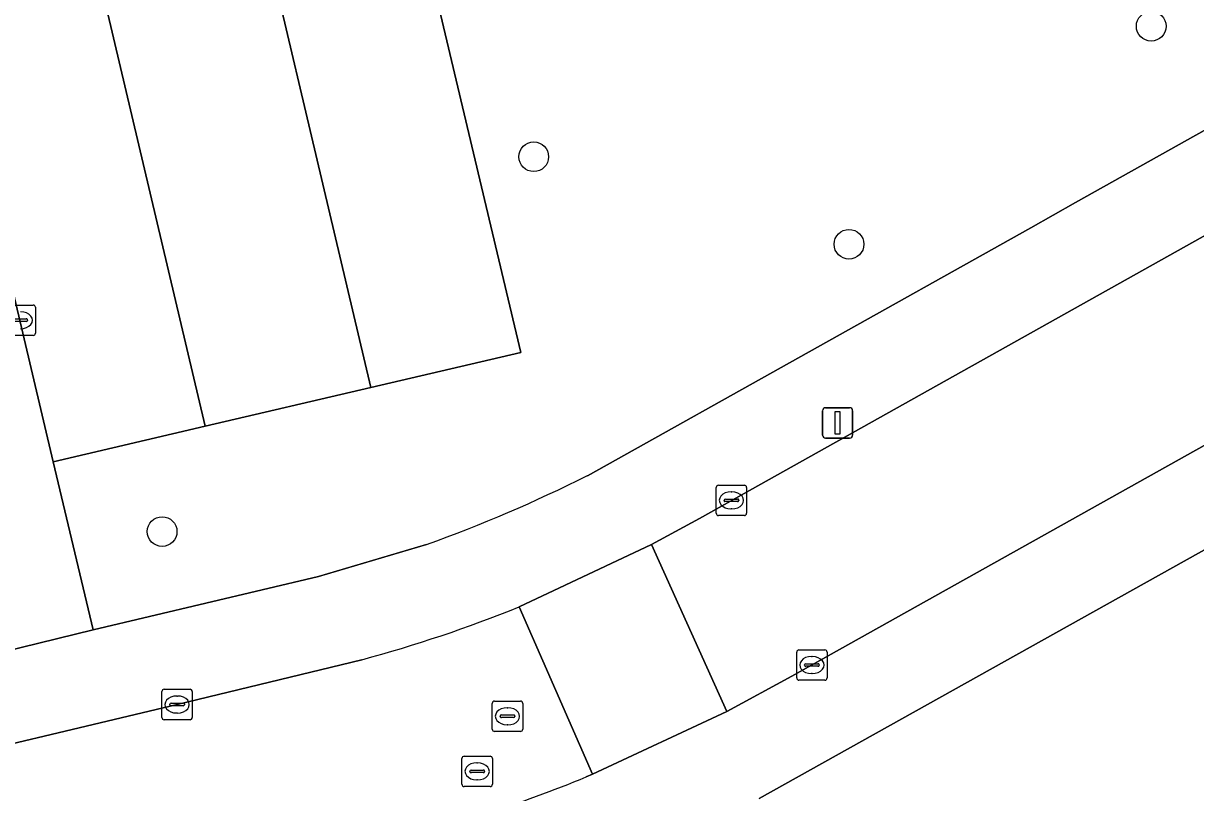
# Model space of a CAD drawing. Extents: x 158031 to 159244, y 380104 to 381214.
# Drawn here: x 158748.37 to 158786.96, y 380576.41 to 380601.73 of the extents above; entities that cross this region are included whole.
import ezdxf

# ---------------------------------------------------------------- set-up
doc = ezdxf.new("R2010")
doc.units = 0
for name, color, linetype in [('IMGEO_Boom', 7, 'Continuous'), ('IMGEO_Erf', 7, 'Continuous'), ('IMGEO_Kolk', 7, 'Continuous'), ('IMGEO_Lichtmast', 7, 'Continuous'), ('IMGEO_Parkeervlak_open', 7, 'Continuous'), ('IMGEO_Rijbaan_lokaal_open', 7, 'Continuous'), ('IMGEO_Rioolput', 7, 'Continuous'), ('IMGEO_Voetpad_open', 7, 'Continuous')]:
    doc.layers.add(name, color=color, linetype=linetype)

msp = doc.modelspace()

# ---------------------------------------------------------------- linework, layer by layer
at = {"layer": 'IMGEO_Boom'}
for centre in [(158785.504, 380601.642), (158765.172, 380597.346), (158775.553, 380594.463), (158752.937, 380585.002)]:
    msp.add_circle(centre, 0.489, dxfattribs=at)
at = {"layer": 'IMGEO_Erf'}
for points in [[(158738.144, 380637.341), (158738.112, 380637.512), (158737.199, 380641.296), (158751.71, 380644.785), (158752.862, 380639.943), (158754.319, 380638.999), (158755.789, 380632.859), (158754.836, 380632.646), (158764.749, 380590.905), (158759.812, 380589.744), (158754.353, 380588.474), (158749.349, 380587.303), (158750.663, 380581.772), (158758.084, 380583.523), (158761.643, 380584.575)], [(158766.939, 380586.844), (158781.538, 380595.008), (158783.016, 380595.835), (158805.037, 380608.18), (158806.29, 380609.007)], [(158793.932, 380567.048), (158788.512, 380565.763), (158788.791, 380564.588), (158786.195, 380563.972), (158780.921, 380562.721), (158781.198, 380561.55), (158779.125, 380561.058), (158778.576, 380560.928), (158773.34, 380559.687), (158773.614, 380558.534), (158770.836, 380557.876), (158768.361, 380568.313), (158774.096, 380569.672), (158773.805, 380570.898), (158776.083, 380571.438), (158781.691, 380572.768), (158781.411, 380573.949), (158783.7, 380574.492), (158789.292, 380575.818), (158789.013, 380576.998), (158791.436, 380577.573), (158789.597, 380585.709), (158772.592, 380576.212)]]:
    msp.add_lwpolyline(points, dxfattribs=at)
msp.add_arc((158744.907, 380630.952), 49.304, 289.8424, 296.5417, dxfattribs=at)
at = {"layer": 'IMGEO_Kolk'}
for p, q in [((158747.839, 380592.461), (158748.691, 380592.461)), ((158748.765, 380592.387), (158748.765, 380591.535)), ((158748.461, 380591.918), (158748.063, 380591.918)), ((158748.066, 380592.004), (158748.464, 380592.004)), ((158748.507, 380591.967), (158748.507, 380591.955)), ((158748.691, 380591.461), (158747.839, 380591.461)), ((158771.182, 380585.605), (158771.182, 380586.457)), ((158771.257, 380586.531), (158772.109, 380586.531)), ((158772.183, 380586.457), (158772.183, 380585.605)), ((158771.484, 380586.074), (158771.882, 380586.074)), ((158771.67, 380586.311), (158771.695, 380586.311)), ((158771.441, 380586.025), (158771.441, 380586.037)), ((158771.879, 380585.988), (158771.481, 380585.988)), ((158771.693, 380585.751), (158771.668, 380585.751)), ((158771.925, 380586.037), (158771.925, 380586.025)), ((158772.109, 380585.531), (158771.257, 380585.531)), ((158773.831, 380580.183), (158773.831, 380581.035)), ((158773.906, 380581.109), (158774.758, 380581.109)), ((158774.832, 380581.035), (158774.832, 380580.183)), ((158774.133, 380580.652), (158774.531, 380580.652)), ((158774.319, 380580.889), (158774.344, 380580.889)), ((158774.09, 380580.603), (158774.09, 380580.615)), ((158774.528, 380580.566), (158774.13, 380580.566)), ((158774.342, 380580.329), (158774.317, 380580.329)), ((158774.574, 380580.615), (158774.574, 380580.603)), ((158774.758, 380580.109), (158773.906, 380580.109)), ((158752.929, 380578.883), (158752.929, 380579.735)), ((158753.004, 380579.809), (158753.856, 380579.809)), ((158753.417, 380579.589), (158753.442, 380579.589)), ((158753.93, 380579.735), (158753.93, 380578.883)), ((158753.188, 380579.303), (158753.188, 380579.315)), ((158753.626, 380579.266), (158753.228, 380579.266)), ((158753.231, 380579.352), (158753.629, 380579.352)), ((158753.672, 380579.315), (158753.672, 380579.303)), ((158753.856, 380578.809), (158753.004, 380578.809)), ((158753.44, 380579.029), (158753.415, 380579.029))]:
    msp.add_line(p, q, dxfattribs=at)
for points in [[(158747.839, 380592.461), (158748.691, 380592.461)], [(158748.765, 380592.387), (158748.765, 380591.535)], [(158748.691, 380591.461), (158747.839, 380591.461)], [(158771.182, 380585.605), (158771.182, 380586.457)], [(158771.257, 380586.531), (158772.109, 380586.531)], [(158772.183, 380586.457), (158772.183, 380585.605)], [(158772.109, 380585.531), (158771.257, 380585.531)], [(158773.831, 380580.183), (158773.831, 380581.035)], [(158773.906, 380581.109), (158774.758, 380581.109)], [(158774.832, 380581.035), (158774.832, 380580.183)], [(158774.758, 380580.109), (158773.906, 380580.109)], [(158752.929, 380578.883), (158752.929, 380579.735)], [(158753.004, 380579.809), (158753.856, 380579.809)], [(158753.93, 380579.735), (158753.93, 380578.883)], [(158753.856, 380578.809), (158753.004, 380578.809)]]:
    msp.add_lwpolyline(points, dxfattribs=at)
for centre, radius, start, end in [((158748.689, 380592.385), 0.0765, 1.552, 88.448), ((158748.689, 380592.385), 0.0765, 1.552, 88.448), ((158748.464, 380591.961), 0.043, 264.8664, 352.4533), ((158748.468, 380591.966), 0.0386, 1.7309, 96.639), ((158748.689, 380591.537), 0.0765, 271.552, 358.448), ((158748.689, 380591.537), 0.0765, 271.552, 358.448), ((158771.259, 380586.455), 0.0765, 91.552, 178.448), ((158771.259, 380586.455), 0.0765, 91.552, 178.448), ((158772.107, 380586.455), 0.0765, 1.552, 88.448), ((158772.107, 380586.455), 0.0765, 1.552, 88.448), ((158771.481, 380586.034), 0.0403, 85.8775, 175.7526), ((158771.886, 380586.036), 0.0386, 1.7309, 96.639), ((158771.478, 380586.024), 0.0366, 178.938, 274.7102), ((158771.882, 380586.031), 0.043, 264.8664, 352.4533), ((158771.259, 380585.607), 0.0765, 181.552, 268.448), ((158771.259, 380585.607), 0.0765, 181.552, 268.448), ((158772.107, 380585.607), 0.0765, 271.552, 358.448), ((158772.107, 380585.607), 0.0765, 271.552, 358.448), ((158773.908, 380581.033), 0.0765, 91.552, 178.448), ((158773.908, 380581.033), 0.0765, 91.552, 178.448), ((158774.756, 380581.033), 0.0765, 1.552, 88.448), ((158774.756, 380581.033), 0.0765, 1.552, 88.448), ((158774.13, 380580.612), 0.0403, 85.8775, 175.7526), ((158774.535, 380580.614), 0.0386, 1.7309, 96.639), ((158774.127, 380580.602), 0.0366, 178.938, 274.7102), ((158774.531, 380580.609), 0.043, 264.8664, 352.4533), ((158773.908, 380580.185), 0.0765, 181.552, 268.448), ((158773.908, 380580.185), 0.0765, 181.552, 268.448), ((158774.756, 380580.185), 0.0765, 271.552, 358.448), ((158774.756, 380580.185), 0.0765, 271.552, 358.448), ((158753.006, 380579.733), 0.0765, 91.552, 178.448), ((158753.006, 380579.733), 0.0765, 91.552, 178.448), ((158753.854, 380579.733), 0.0765, 1.552, 88.448), ((158753.854, 380579.733), 0.0765, 1.552, 88.448), ((158753.228, 380579.312), 0.0403, 85.8775, 175.7526), ((158753.225, 380579.302), 0.0366, 178.938, 274.7102), ((158753.629, 380579.309), 0.043, 264.8664, 352.4533), ((158753.633, 380579.314), 0.0386, 1.7309, 96.639), ((158753.006, 380578.885), 0.0765, 181.552, 268.448), ((158753.006, 380578.885), 0.0765, 181.552, 268.448), ((158753.854, 380578.885), 0.0765, 271.552, 358.448), ((158753.854, 380578.885), 0.0765, 271.552, 358.448)]:
    msp.add_arc(centre, radius, start, end, dxfattribs=at)
for centre, major_axis, ratio, start_param, end_param in [((158748.276, 380591.961), (-0.39, 0.002), 0.717154, 1.570796, 4.712389), ((158771.669, 380586.031), (-0.387, 0.002), 0.722429, 4.712389, 7.853982), ((158771.694, 380586.031), (-0.39, 0.002), 0.717154, 1.570796, 4.712389), ((158774.318, 380580.609), (-0.387, 0.002), 0.722429, 4.712389, 7.853982), ((158774.343, 380580.609), (-0.39, 0.002), 0.717154, 1.570796, 4.712389), ((158753.416, 380579.309), (-0.387, 0.002), 0.722429, 4.712389, 7.853982), ((158753.441, 380579.309), (-0.39, 0.002), 0.717154, 1.570796, 4.712389)]:
    msp.add_ellipse(centre, major_axis=major_axis, ratio=ratio, start_param=start_param, end_param=end_param, dxfattribs=at)
at = {"layer": 'IMGEO_Lichtmast'}
for p, q in [((158774.682, 380588.182), (158774.682, 380588.982)), ((158774.682, 380588.982), (158774.682, 380588.182)), ((158774.782, 380589.082), (158775.572, 380589.082)), ((158775.572, 380589.082), (158774.782, 380589.082)), ((158775.672, 380588.982), (158775.672, 380588.182)), ((158775.672, 380588.182), (158775.672, 380588.982)), ((158775.572, 380588.082), (158774.782, 380588.082)), ((158774.782, 380588.082), (158775.572, 380588.082))]:
    msp.add_line(p, q, dxfattribs=at)
msp.add_lwpolyline([(158775.102, 380588.957), (158775.252, 380588.957), (158775.252, 380588.207), (158775.102, 380588.207), (158775.102, 380588.957)], dxfattribs=at)
for centre, start, end in [((158774.782, 380588.982), 90, 180), ((158774.782, 380588.982), 90, 180), ((158775.572, 380588.982), 0, 90), ((158775.572, 380588.982), 360, 90), ((158774.782, 380588.182), 180, 270), ((158774.782, 380588.182), 180, 270), ((158775.572, 380588.182), 270, 0), ((158775.572, 380588.182), 270, 0)]:
    msp.add_arc(centre, 0.1, start, end, dxfattribs=at)
at = {"layer": 'IMGEO_Parkeervlak_open'}
msp.add_lwpolyline([(158754.836, 380632.646), (158749.947, 380631.507), (158759.812, 380589.744), (158764.749, 380590.905)], close=True, dxfattribs=at)
msp.add_lwpolyline([(158739.369, 380629.697), (158739.628, 380628.513), (158749.349, 380587.303), (158754.353, 380588.474), (158744.502, 380630.188), (158744.215, 380631.389), (158739.723, 380630.346)], dxfattribs=at)
at = {"layer": 'IMGEO_Rijbaan_lokaal_open'}
for points in [[(158735.675, 380637.775), (158734.555, 380639.892), (158730.863, 380639.184), (158744.707, 380580.31), (158750.663, 380581.772), (158749.349, 380587.303), (158739.628, 380628.513), (158739.369, 380629.697)], [(158739.723, 380630.346), (158744.215, 380631.389), (158744.502, 380630.188), (158754.353, 380588.474), (158759.812, 380589.744), (158749.947, 380631.507), (158754.836, 380632.646), (158755.789, 380632.859), (158754.319, 380638.999), (158752.862, 380639.943), (158738.352, 380636.449), (158738.144, 380637.341)], [(158806.818, 380605.707), (158770.626, 380585.43), (158769.055, 380584.577), (158771.534, 380579.08), (158773.671, 380580.245), (158809.518, 380600.295)], [(158766.902, 380576.924), (158767.111, 380577.017), (158764.688, 380582.526)], [(158759.507, 380580.784), (158753.43, 380579.309), (158752.053, 380578.985), (158745.393, 380577.395), (158745.252, 380577.361), (158742.459, 380576.694), (158709.071, 380568.78), (158710.43, 380562.906), (158713.492, 380563.648), (158720.027, 380565.209), (158760.23, 380574.758)]]:
    msp.add_lwpolyline(points, dxfattribs=at)
msp.add_lwpolyline([(158771.534, 380579.08), (158769.055, 380584.577), (158764.688, 380582.526), (158767.111, 380577.017)], close=True, dxfattribs=at)
for centre, radius, start, end in [((158748.197, 380622.997), 43.702, 284.9987, 292.1695), ((158749.253, 380619.93), 46.487, 283.6585, 292.3125)]:
    msp.add_arc(centre, radius, start, end, dxfattribs=at)
at = {"layer": 'IMGEO_Rioolput'}
for p, q in [((158763.807, 380578.495), (158763.807, 380579.347)), ((158763.882, 380579.421), (158764.734, 380579.421)), ((158764.295, 380579.201), (158764.32, 380579.201)), ((158764.808, 380579.347), (158764.808, 380578.495)), ((158764.066, 380578.915), (158764.066, 380578.927)), ((158764.504, 380578.878), (158764.106, 380578.878)), ((158764.109, 380578.964), (158764.507, 380578.964)), ((158764.55, 380578.927), (158764.55, 380578.915)), ((158764.734, 380578.421), (158763.882, 380578.421)), ((158764.318, 380578.641), (158764.293, 380578.641)), ((158762.884, 380577.608), (158763.736, 380577.608)), ((158762.809, 380576.682), (158762.809, 380577.534)), ((158763.297, 380577.388), (158763.322, 380577.388)), ((158763.81, 380577.534), (158763.81, 380576.682)), ((158763.068, 380577.102), (158763.068, 380577.114)), ((158763.506, 380577.065), (158763.108, 380577.065)), ((158763.111, 380577.151), (158763.509, 380577.151)), ((158763.32, 380576.828), (158763.295, 380576.828)), ((158763.552, 380577.114), (158763.552, 380577.102)), ((158763.736, 380576.608), (158762.884, 380576.608))]:
    msp.add_line(p, q, dxfattribs=at)
for points in [[(158763.807, 380578.495), (158763.807, 380579.347)], [(158763.882, 380579.421), (158764.734, 380579.421)], [(158764.808, 380579.347), (158764.808, 380578.495)], [(158764.734, 380578.421), (158763.882, 380578.421)], [(158762.884, 380577.608), (158763.736, 380577.608)], [(158762.809, 380576.682), (158762.809, 380577.534)], [(158763.81, 380577.534), (158763.81, 380576.682)], [(158763.736, 380576.608), (158762.884, 380576.608)]]:
    msp.add_lwpolyline(points, dxfattribs=at)
for centre, radius, start, end in [((158763.884, 380579.345), 0.0765, 91.552, 178.448), ((158763.884, 380579.345), 0.0765, 91.552, 178.448), ((158764.732, 380579.345), 0.0765, 1.552, 88.448), ((158764.732, 380579.345), 0.0765, 1.552, 88.448), ((158764.106, 380578.924), 0.0403, 85.8775, 175.7526), ((158764.103, 380578.914), 0.0366, 178.938, 274.7102), ((158764.507, 380578.921), 0.043, 264.8664, 352.4533), ((158764.511, 380578.926), 0.0386, 1.7309, 96.639), ((158763.884, 380578.497), 0.0765, 181.552, 268.448), ((158763.884, 380578.497), 0.0765, 181.552, 268.448), ((158764.732, 380578.497), 0.0765, 271.552, 358.448), ((158764.732, 380578.497), 0.0765, 271.552, 358.448), ((158762.886, 380577.532), 0.0765, 91.552, 178.448), ((158762.886, 380577.532), 0.0765, 91.552, 178.448), ((158763.734, 380577.532), 0.0765, 1.552, 88.448), ((158763.734, 380577.532), 0.0765, 1.552, 88.448), ((158763.108, 380577.111), 0.0403, 85.8775, 175.7526), ((158763.105, 380577.101), 0.0366, 178.938, 274.7102), ((158763.509, 380577.108), 0.043, 264.8664, 352.4533), ((158763.513, 380577.113), 0.0386, 1.7309, 96.639), ((158762.886, 380576.684), 0.0765, 181.552, 268.448), ((158762.886, 380576.684), 0.0765, 181.552, 268.448), ((158763.734, 380576.684), 0.0765, 271.552, 358.448), ((158763.734, 380576.684), 0.0765, 271.552, 358.448)]:
    msp.add_arc(centre, radius, start, end, dxfattribs=at)
for centre, major_axis, ratio, start_param, end_param in [((158764.294, 380578.921), (-0.387, 0.002), 0.722429, 4.712389, 7.853982), ((158764.319, 380578.921), (-0.39, 0.002), 0.717154, 1.570796, 4.712389), ((158763.296, 380577.108), (-0.387, 0.002), 0.722429, 4.712389, 7.853982), ((158763.321, 380577.108), (-0.39, 0.002), 0.717154, 1.570796, 4.712389)]:
    msp.add_ellipse(centre, major_axis=major_axis, ratio=ratio, start_param=start_param, end_param=end_param, dxfattribs=at)
at = {"layer": 'IMGEO_Voetpad_open'}
for points in [[(158806.29, 380609.007), (158805.037, 380608.18), (158783.016, 380595.835), (158781.538, 380595.008), (158766.939, 380586.844)], [(158764.688, 380582.526), (158769.055, 380584.577), (158770.626, 380585.43), (158806.818, 380605.707)], [(158809.518, 380600.295), (158773.671, 380580.245), (158771.534, 380579.08), (158767.111, 380577.017), (158766.902, 380576.924)], [(158772.592, 380576.212), (158789.597, 380585.709), (158791.103, 380586.555), (158804.779, 380594.216)], [(158761.643, 380584.575), (158758.084, 380583.523), (158750.663, 380581.772), (158744.707, 380580.31), (158745.393, 380577.395), (158752.053, 380578.985), (158753.43, 380579.309), (158759.507, 380580.784)]]:
    msp.add_lwpolyline(points, dxfattribs=at)
for centre, radius, start, end in [((158744.907, 380630.952), 49.304, 289.8424, 296.5417), ((158748.197, 380622.997), 43.702, 284.9987, 292.1695), ((158749.253, 380619.93), 46.487, 283.6585, 292.3125)]:
    msp.add_arc(centre, radius, start, end, dxfattribs=at)

doc.saveas('drawing.dxf')
